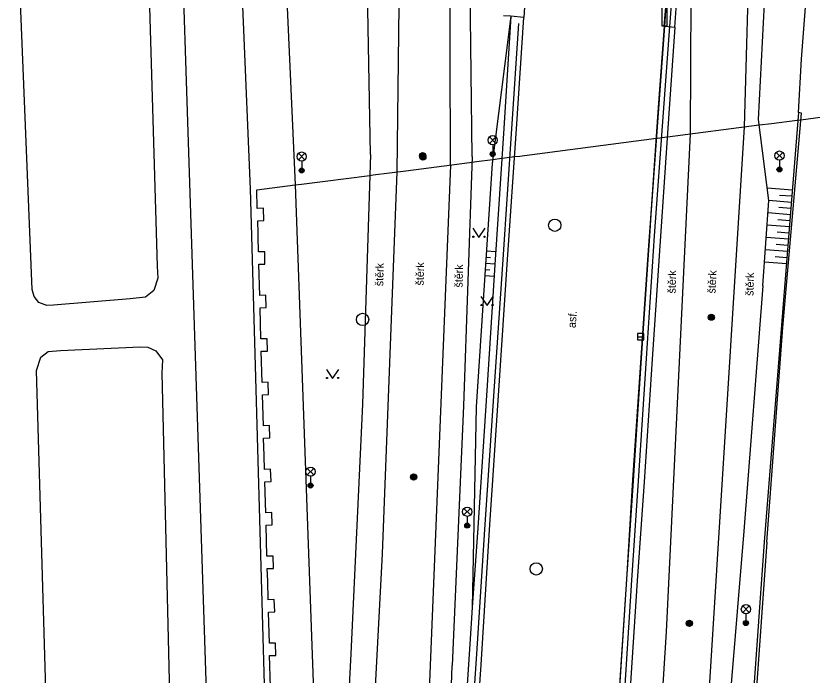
# Model space of a CAD drawing. Extents: x -599951 to -598963, y -1164095 to -1162939.
# Drawn here: x -599226.4 to -599161.8, y -1163865.7 to -1163812.2 of the extents above; entities that cross this region are included whole.
import ezdxf

# ---------------------------------------------------------------- set-up
doc = ezdxf.new("R2010")
doc.units = 0
for name, color, linetype in [('Level 1', 7, 'Continuous'), ('Level 10', 7, 'Continuous'), ('Level 11', 7, 'Continuous'), ('Level 13', 7, 'Continuous'), ('Level 14', 7, 'Continuous'), ('Level 15', 7, 'Continuous'), ('Level 25', 7, 'Continuous'), ('Level 27', 7, 'Continuous'), ('Level 33', 7, 'Continuous'), ('Level 36', 7, 'Continuous'), ('Level 40', 7, 'Continuous'), ('Level 54', 7, 'Continuous'), ('Level 9', 7, 'Continuous')]:
    doc.layers.add(name, color=color, linetype=linetype)

msp = doc.modelspace()

# ---------------------------------------------------------------- linework, layer by layer
at = {"layer": 'Level 1'}
msp.add_lwpolyline([(-599205.73, -1163866.63), (-599205.8, -1163864.1), (-599205.3, -1163864.09), (-599205.32, -1163863.09), (-599205.82, -1163863.1), (-599205.89, -1163860.57), (-599205.39, -1163860.56), (-599205.42, -1163859.56), (-599205.92, -1163859.57), (-599205.96, -1163858.06), (-599205.99, -1163857.04), (-599205.49, -1163857.03), (-599205.52, -1163856.03), (-599206.02, -1163856.04), (-599206.09, -1163853.51), (-599205.59, -1163853.5), (-599205.62, -1163852.5), (-599206.12, -1163852.51), (-599206.19, -1163849.99), (-599205.69, -1163849.97), (-599205.72, -1163848.97), (-599206.22, -1163848.99), (-599206.25, -1163847.89), (-599206.29, -1163846.46), (-599205.79, -1163846.44), (-599205.81, -1163845.44), (-599206.31, -1163845.46), (-599206.38, -1163842.93), (-599205.88, -1163842.91), (-599205.91, -1163841.91), (-599206.41, -1163841.93), (-599206.48, -1163839.4), (-599205.98, -1163839.39), (-599206.01, -1163838.39), (-599206.51, -1163838.4), (-599206.58, -1163835.87), (-599206.08, -1163835.86), (-599206.11, -1163834.86), (-599206.61, -1163834.87), (-599206.68, -1163832.34), (-599206.18, -1163832.33), (-599206.2, -1163831.33), (-599206.7, -1163831.34), (-599206.73, -1163830.12), (-599206.74, -1163829.84), (-599206.77, -1163828.81), (-599206.27, -1163828.8), (-599206.3, -1163827.8), (-599206.8, -1163827.81), (-599206.84, -1163826.29), (-599203.73, -1163825.9), (-599203.21, -1163825.84), (-599197.67, -1163825.13), (-599197.39, -1163825.09), (-599194.73, -1163824.75), (-599190.38, -1163824.19), (-599189.38, -1163824.06), (-599189.01, -1163824.01), (-599187.69, -1163823.84), (-599186.95, -1163823.74), (-599186.3, -1163823.66), (-599185.92, -1163823.61), (-599185.5, -1163823.56), (-599185.12, -1163823.51), (-599174.38, -1163822.12), (-599174.32, -1163822.11), (-599173.56, -1163822.01), (-599173.51, -1163822), (-599166.05, -1163821.04), (-599165.06, -1163820.92), (-599162.98, -1163820.65), (-599162.9, -1163820.64), (-599162.67, -1163820.61), (-599160.29, -1163820.3)], dxfattribs=at)
msp.add_lwpolyline([(-599205.73, -1163866.63), (-599205.8, -1163864.1), (-599205.3, -1163864.09), (-599205.32, -1163863.09), (-599205.82, -1163863.1), (-599205.89, -1163860.57), (-599205.39, -1163860.56), (-599205.42, -1163859.56), (-599205.92, -1163859.57), (-599205.96, -1163858.06), (-599205.99, -1163857.04), (-599205.49, -1163857.03), (-599205.52, -1163856.03), (-599206.02, -1163856.04), (-599206.09, -1163853.51), (-599205.59, -1163853.5), (-599205.62, -1163852.5), (-599206.12, -1163852.51), (-599206.19, -1163849.99), (-599205.69, -1163849.97), (-599205.72, -1163848.97), (-599206.22, -1163848.99), (-599206.25, -1163847.89), (-599206.29, -1163846.46), (-599205.79, -1163846.44), (-599205.81, -1163845.44), (-599206.31, -1163845.46), (-599206.38, -1163842.93), (-599205.88, -1163842.91), (-599205.91, -1163841.91), (-599206.41, -1163841.93), (-599206.48, -1163839.4), (-599205.98, -1163839.39), (-599206.01, -1163838.39), (-599206.51, -1163838.4), (-599206.58, -1163835.87), (-599206.08, -1163835.86), (-599206.11, -1163834.86), (-599206.61, -1163834.87), (-599206.68, -1163832.34), (-599206.18, -1163832.33), (-599206.2, -1163831.33), (-599206.7, -1163831.34), (-599206.73, -1163830.12), (-599206.74, -1163829.84), (-599206.77, -1163828.81), (-599206.27, -1163828.8), (-599206.3, -1163827.8), (-599206.8, -1163827.81), (-599206.84, -1163826.29), (-599203.73, -1163825.9), (-599203.21, -1163825.84), (-599197.67, -1163825.13), (-599197.39, -1163825.09), (-599194.73, -1163824.75), (-599190.38, -1163824.19), (-599189.38, -1163824.06), (-599189.01, -1163824.01), (-599187.69, -1163823.84), (-599186.95, -1163823.74), (-599186.3, -1163823.66), (-599185.92, -1163823.61), (-599185.5, -1163823.56), (-599185.12, -1163823.51), (-599174.38, -1163822.12), (-599174.32, -1163822.11), (-599173.56, -1163822.01), (-599173.51, -1163822), (-599166.05, -1163821.04), (-599165.06, -1163820.92), (-599162.98, -1163820.65), (-599162.9, -1163820.64), (-599162.67, -1163820.61), (-599160.29, -1163820.3)], dxfattribs=at)
at = {"layer": 'Level 10'}
for points in [[(-599162.85, -1163820.04), (-599162.62, -1163815.71), (-599158.85, -1163766.66), (-599157.06, -1163745.81), (-599155.93, -1163733.73), (-599156.18, -1163710.45), (-599156.98, -1163691.85), (-599157.68, -1163676.6)], [(-599173.71, -1163813.01), (-599173.57, -1163810.87)], [(-599173.71, -1163813.02), (-599173.71, -1163813.01)], [(-599162.85, -1163820.04), (-599165.66, -1163854.88), (-599168.46, -1163894.41), (-599171.02, -1163933.26), (-599173.23, -1163971.43)], [(-599162.85, -1163820.04), (-599165.66, -1163854.88), (-599168.46, -1163894.41), (-599171.02, -1163933.26), (-599173.23, -1163971.43)]]:
    msp.add_lwpolyline(points, dxfattribs=at)
at = {"layer": 'Level 11'}
for points in [[(-599189.36, -1163823.61), (-599189.69, -1163796.53), (-599191.33, -1163764.7), (-599192.09, -1163753.19), (-599195.83, -1163693.59), (-599200.49, -1163615.9), (-599203.73, -1163564.1), (-599205.07, -1163538.8), (-599205.4, -1163502.64)], [(-599206.17, -1163653.7), (-599212.07, -1163653.92), (-599206.95, -1163754.57), (-599203.73, -1163825.91)], [(-599206.17, -1163653.7), (-599212.07, -1163653.92), (-599206.95, -1163754.57), (-599203.73, -1163825.91)], [(-599197.62, -1163823.43), (-599198.47, -1163776.3), (-599199.87, -1163753.93), (-599206.17, -1163653.7)], [(-599166.11, -1163820.59), (-599165.29, -1163804.89), (-599166.1, -1163785.06), (-599167.63, -1163770.52), (-599168.62, -1163761.72)], [(-599173.93, -1163813.01), (-599173.98, -1163807.21)], [(-599173.56, -1163810.8), (-599173.54, -1163813.01), (-599173.71, -1163813.01)], [(-599173.71, -1163813.02), (-599172.9, -1163813.11), (-599172.78, -1163811.22), (-599172.1, -1163811.26)], [(-599189.93, -1163884.08), (-599189.3, -1163874.55), (-599188.64, -1163864.86), (-599187.94, -1163853.9), (-599187.18, -1163842.59), (-599186.48, -1163831.96), (-599185.77, -1163821.34), (-599185.17, -1163812.32)], [(-599189.93, -1163884.08), (-599189.3, -1163874.55), (-599188.64, -1163864.86), (-599187.94, -1163853.9), (-599187.18, -1163842.59), (-599186.48, -1163831.96), (-599185.77, -1163821.34), (-599185.17, -1163812.32)], [(-599186.21, -1163812.2), (-599186.79, -1163821.33), (-599187.49, -1163831.95), (-599188.18, -1163842.59), (-599188.91, -1163853.73), (-599189.35, -1163860.2)], [(-599186.21, -1163812.2), (-599186.79, -1163821.33), (-599187.49, -1163831.95), (-599188.18, -1163842.59), (-599188.91, -1163853.73), (-599189.35, -1163860.2)], [(-599186.21, -1163812.2), (-599186.8, -1163812.18)], [(-599185.17, -1163812.32), (-599186.21, -1163812.2)], [(-599172.9, -1163813.11), (-599173.38, -1163820.1), (-599174.07, -1163830.07), (-599174.74, -1163840.04), (-599175.4, -1163850), (-599175.95, -1163858.03), (-599176.47, -1163865.91), (-599177.1, -1163875.95), (-599177.75, -1163885.93), (-599178.52, -1163897.89), (-599179.3, -1163909.98), (-599179.92, -1163919.81), (-599180.51, -1163929.76), (-599181.12, -1163939.81), (-599181.72, -1163949.74), (-599182.32, -1163959.77), (-599182.91, -1163969.7), (-599183.49, -1163979.74), (-599184.17, -1163991.77), (-599185.17, -1164009.07), (-599185.26, -1164010.75)], [(-599172.9, -1163813.11), (-599173.38, -1163820.1), (-599174.07, -1163830.07), (-599174.74, -1163840.04), (-599175.4, -1163850), (-599175.95, -1163858.03), (-599176.47, -1163865.91), (-599177.1, -1163875.95), (-599177.75, -1163885.93), (-599178.52, -1163897.89), (-599179.3, -1163909.98), (-599179.92, -1163919.81), (-599180.51, -1163929.76), (-599181.12, -1163939.81), (-599181.72, -1163949.74), (-599182.32, -1163959.77), (-599182.91, -1163969.7), (-599183.49, -1163979.74), (-599184.17, -1163991.77), (-599185.17, -1164009.07), (-599185.26, -1164010.75)], [(-599174.82, -1163828.31), (-599174.24, -1163820.09), (-599173.71, -1163813.02)], [(-599174.82, -1163828.31), (-599174.24, -1163820.09), (-599173.71, -1163813.02)], [(-599173.71, -1163813.01), (-599173.93, -1163813.01)], [(-599165.44, -1163854.9), (-599164.13, -1163837.47), (-599162.62, -1163820.09), (-599162.85, -1163820.04)], [(-599165.44, -1163854.9), (-599164.13, -1163837.47), (-599162.62, -1163820.09), (-599162.85, -1163820.04)], [(-599165.76, -1163834.08), (-599165.27, -1163827.18), (-599166.11, -1163820.59)], [(-599165.76, -1163834.08), (-599165.27, -1163827.18), (-599166.11, -1163820.59)], [(-599197.62, -1163823.43), (-599198.25, -1163843.69), (-599199.2, -1163863.95), (-599200.91, -1163896.76), (-599202.16, -1163918.73), (-599203.28, -1163939.73), (-599203.53, -1163944.26), (-599203.97, -1163952.36)], [(-599197.62, -1163823.43), (-599198.25, -1163843.69), (-599199.2, -1163863.95), (-599200.91, -1163896.76), (-599202.16, -1163918.73), (-599203.28, -1163939.73), (-599203.53, -1163944.26), (-599203.97, -1163952.36)], [(-599189.36, -1163823.61), (-599190.07, -1163843.82), (-599190.97, -1163864.91)], [(-599189.36, -1163823.61), (-599190.07, -1163843.82), (-599190.97, -1163864.91)], [(-599203.73, -1163825.9), (-599203.73, -1163825.91)], [(-599203.73, -1163825.9), (-599203.73, -1163825.91)], [(-599203.73, -1163825.91), (-599201.86, -1163877.48)], [(-599175.02, -1163831.17), (-599174.94, -1163830.06), (-599174.82, -1163828.31)], [(-599180.56, -1163916.59), (-599180.15, -1163909.9), (-599179.38, -1163897.86), (-599178.63, -1163885.9), (-599177.98, -1163875.98), (-599177.45, -1163867.9), (-599176.79, -1163857.91), (-599176.26, -1163849.92), (-599175.61, -1163839.95), (-599175.02, -1163831.17)], [(-599165.76, -1163834.08), (-599167.29, -1163853.99), (-599168.96, -1163873.88)], [(-599165.44, -1163854.9), (-599166.83, -1163874.66), (-599168.22, -1163894.41)], [(-599189.35, -1163860.2), (-599189.55, -1163863.18), (-599190.25, -1163873.87), (-599190.93, -1163884.04)], [(-599191.62, -1163883.93), (-599190.97, -1163864.91)]]:
    msp.add_lwpolyline(points, dxfattribs=at)
at = {"layer": 'Level 13'}
for points in [[(-599191.12, -1163824.29), (-599191.19, -1163796.58), (-599192.83, -1163764.79), (-599193.59, -1163753.29), (-599197.33, -1163693.68), (-599201.99, -1163615.99), (-599205.23, -1163564.19), (-599206.57, -1163538.85), (-599206.81, -1163512.73), (-599206.44, -1163495.99), (-599204.7, -1163459.51)], [(-599191.12, -1163824.29), (-599191.19, -1163796.58), (-599192.83, -1163764.79), (-599193.59, -1163753.29), (-599197.33, -1163693.68), (-599201.99, -1163615.99), (-599205.23, -1163564.19), (-599206.57, -1163538.85), (-599206.81, -1163512.73), (-599206.44, -1163495.99), (-599204.7, -1163459.51)], [(-599208.62, -1163460.66), (-599210.47, -1163495.7), (-599211.19, -1163512.78), (-599210.75, -1163539.06), (-599209.44, -1163564.41), (-599206.24, -1163616.03), (-599201.34, -1163693.72), (-599197.51, -1163753.71), (-599196.88, -1163764.86), (-599195.14, -1163797.79), (-599195.48, -1163824.85)], [(-599208.62, -1163460.66), (-599210.47, -1163495.7), (-599211.19, -1163512.78), (-599210.75, -1163539.06), (-599209.44, -1163564.41), (-599206.24, -1163616.03), (-599201.34, -1163693.72), (-599197.51, -1163753.71), (-599196.88, -1163764.86), (-599195.14, -1163797.79), (-599195.48, -1163824.85)], [(-599167.24, -1163821.2), (-599166.79, -1163804.88), (-599167.6, -1163785.17), (-599169.23, -1163769.66)], [(-599167.24, -1163821.2), (-599166.79, -1163804.88), (-599167.6, -1163785.17), (-599169.23, -1163769.66)], [(-599171.65, -1163804.21), (-599171.58, -1163805.18), (-599171.65, -1163821.76)], [(-599178.43, -1164000.2), (-599167.24, -1163821.2)], [(-599171.65, -1163821.76), (-599173.6, -1163862.17)], [(-599171.65, -1163821.76), (-599173.6, -1163862.17)], [(-599191.12, -1163824.29), (-599193.21, -1163875.57)], [(-599195.48, -1163824.85), (-599196.66, -1163855.83)], [(-599196.66, -1163855.83), (-599199.93, -1163918.11)], [(-599173.6, -1163862.17), (-599182.35, -1163999.95)]]:
    msp.add_lwpolyline(points, dxfattribs=at)
at = {"layer": 'Level 14'}
msp.add_lwpolyline([(-599186.21, -1163812.2), (-599187.73, -1163824.17), (-599189.02, -1163843.9), (-599189.35, -1163860.2)], dxfattribs=at)
msp.add_lwpolyline([(-599186.21, -1163812.2), (-599187.73, -1163824.17), (-599189.02, -1163843.9), (-599189.35, -1163860.2)], dxfattribs=at)
at = {"layer": 'Level 15'}
for points in [[(-599163.36, -1163826.32), (-599165.4, -1163826.17)], [(-599163.4, -1163826.82), (-599164.4, -1163826.75)], [(-599163.44, -1163827.32), (-599165.27, -1163827.18)], [(-599163.52, -1163828.32), (-599165.33, -1163828.18)], [(-599163.48, -1163827.82), (-599164.46, -1163827.74)], [(-599163.56, -1163828.81), (-599164.53, -1163828.74)], [(-599163.6, -1163829.31), (-599165.4, -1163829.18)], [(-599163.68, -1163830.31), (-599165.46, -1163830.18)], [(-599163.64, -1163829.81), (-599164.6, -1163829.74)], [(-599163.72, -1163830.81), (-599164.68, -1163830.74)], [(-599188.2, -1163831.26), (-599187.45, -1163831.31)], [(-599163.76, -1163831.31), (-599165.54, -1163831.17)], [(-599188.23, -1163831.76), (-599187.86, -1163831.79)], [(-599163.84, -1163832.3), (-599165.61, -1163832.17)], [(-599163.8, -1163831.81), (-599164.75, -1163831.73)], [(-599188.29, -1163832.76), (-599187.92, -1163832.79)], [(-599188.26, -1163832.26), (-599187.52, -1163832.31)], [(-599188.33, -1163833.26), (-599187.58, -1163833.31)]]:
    msp.add_lwpolyline(points, dxfattribs=at)
at = {"layer": 'Level 25'}
for centre, radius in [((-599193.38, -1163823.53), 0.25), ((-599193.36, -1163823.64), 0.25), ((-599193.38, -1163823.53), 0.2), ((-599193.36, -1163823.64), 0.2), ((-599193.38, -1163823.53), 0.15), ((-599193.36, -1163823.64), 0.15), ((-599193.38, -1163823.53), 0.1), ((-599193.36, -1163823.64), 0.1), ((-599193.38, -1163823.53), 0.05), ((-599193.36, -1163823.64), 0.05), ((-599169.94, -1163836.64), 0.25), ((-599169.94, -1163836.64), 0.2), ((-599169.94, -1163836.64), 0.15), ((-599169.94, -1163836.64), 0.1), ((-599169.94, -1163836.64), 0.05), ((-599194.11, -1163849.61), 0.25), ((-599194.11, -1163849.61), 0.2), ((-599194.11, -1163849.61), 0.15), ((-599194.11, -1163849.61), 0.1), ((-599194.11, -1163849.61), 0.05), ((-599171.72, -1163861.48), 0.25), ((-599171.72, -1163861.48), 0.2), ((-599171.72, -1163861.48), 0.15), ((-599171.72, -1163861.48), 0.1), ((-599171.72, -1163861.48), 0.05)]:
    msp.add_circle(centre, radius, dxfattribs=at)
at = {"layer": 'Level 27'}
msp.add_line((-599175.93, -1163838.22), (-599175.43, -1163838.22), dxfattribs=at)
msp.add_lwpolyline([(-599175.93, -1163838.47), (-599175.43, -1163838.47), (-599175.43, -1163837.97), (-599175.93, -1163837.97)], close=True, dxfattribs=at)
for centre in [(-599182.65, -1163829.18), (-599198.25, -1163836.82), (-599184.15, -1163857.06)]:
    msp.add_circle(centre, 0.5, dxfattribs=at)
at = {"layer": 'Level 33'}
for p, q in [((-599187.955, -1163822.54), (-599187.425, -1163822.01)), ((-599187.955, -1163822.01), (-599187.425, -1163822.54)), ((-599187.69, -1163822.65), (-599187.69, -1163823.4)), ((-599203.465, -1163823.87), (-599202.935, -1163823.34)), ((-599203.465, -1163823.34), (-599202.935, -1163823.87)), ((-599164.675, -1163823.79), (-599164.145, -1163823.26)), ((-599164.675, -1163823.26), (-599164.145, -1163823.79)), ((-599203.2, -1163823.98), (-599203.2, -1163824.73)), ((-599164.41, -1163823.9), (-599164.41, -1163824.65)), ((-599202.745, -1163849.44), (-599202.215, -1163848.91)), ((-599202.745, -1163848.91), (-599202.215, -1163849.44)), ((-599202.48, -1163849.55), (-599202.48, -1163850.3)), ((-599190.025, -1163852.69), (-599189.495, -1163852.16)), ((-599190.025, -1163852.16), (-599189.495, -1163852.69)), ((-599189.76, -1163852.8), (-599189.76, -1163853.55)), ((-599167.395, -1163860.6), (-599166.865, -1163860.07)), ((-599167.395, -1163860.07), (-599166.865, -1163860.6)), ((-599167.13, -1163860.71), (-599167.13, -1163861.46))]:
    msp.add_line(p, q, dxfattribs=at)
for centre, radius in [((-599187.69, -1163822.275), 0.375), ((-599164.41, -1163823.525), 0.375), ((-599203.2, -1163823.605), 0.375), ((-599187.69, -1163823.4), 0.2), ((-599187.69, -1163823.4), 0.145), ((-599187.69, -1163823.4), 0.0876), ((-599164.41, -1163824.65), 0.2), ((-599203.2, -1163824.73), 0.2), ((-599203.2, -1163824.73), 0.145), ((-599203.2, -1163824.73), 0.0876), ((-599164.41, -1163824.65), 0.145), ((-599164.41, -1163824.65), 0.0876), ((-599202.48, -1163849.175), 0.375), ((-599202.48, -1163850.3), 0.2), ((-599202.48, -1163850.3), 0.145), ((-599202.48, -1163850.3), 0.0876), ((-599189.76, -1163852.425), 0.375), ((-599189.76, -1163853.55), 0.2), ((-599189.76, -1163853.55), 0.145), ((-599189.76, -1163853.55), 0.0876), ((-599167.13, -1163860.335), 0.375), ((-599167.13, -1163861.46), 0.2), ((-599167.13, -1163861.46), 0.145), ((-599167.13, -1163861.46), 0.0876)]:
    msp.add_circle(centre, radius, dxfattribs=at)
at = {"layer": 'Level 36'}
for points in [[(-599189.31, -1163829.41), (-599188.81, -1163830.16), (-599188.31, -1163829.41)], [(-599188.65, -1163834.95), (-599188.15, -1163835.7), (-599187.65, -1163834.95)], [(-599201.19, -1163840.87), (-599200.69, -1163841.62), (-599200.19, -1163840.87)]]:
    msp.add_lwpolyline(points, dxfattribs=at)
for centre in [(-599189.26, -1163830.11), (-599188.361, -1163830.11), (-599188.6, -1163835.65), (-599187.701, -1163835.65), (-599201.14, -1163841.57), (-599200.241, -1163841.57)]:
    msp.add_circle(centre, 0.05, dxfattribs=at)
at = {"layer": 'Level 54'}
for points in [[(-599209.09, -1163785.61), (-599207.39, -1163826.21)], [(-599211.95, -1163835.65), (-599213.39, -1163791.8)], [(-599225.07, -1163834.39), (-599226.4, -1163801.76)], [(-599215.86, -1163801.39), (-599214.92, -1163832.49)], [(-599207.39, -1163826.21), (-599205.38, -1163897.08)], [(-599214.92, -1163832.49), (-599214.88, -1163833.46)], [(-599214.88, -1163833.46), (-599215.21, -1163834.47)], [(-599224.91, -1163834.97), (-599225.07, -1163834.39)], [(-599215.21, -1163834.47), (-599215.89, -1163835)], [(-599224.53, -1163835.45), (-599224.91, -1163834.97)], [(-599217.12, -1163835.15), (-599223.35, -1163835.65)], [(-599215.89, -1163835), (-599217.12, -1163835.15)], [(-599223.88, -1163835.69), (-599224.53, -1163835.45)], [(-599223.35, -1163835.65), (-599223.88, -1163835.69)], [(-599210.37, -1163884.28), (-599211.95, -1163835.65)], [(-599222.78, -1163839.34), (-599216.32, -1163839.03)], [(-599216.32, -1163839.03), (-599215.69, -1163839.07)], [(-599215.69, -1163839.07), (-599215.05, -1163839.36)], [(-599224.73, -1163840.97), (-599224.39, -1163839.88)], [(-599224.39, -1163839.88), (-599223.78, -1163839.43)], [(-599223.78, -1163839.43), (-599222.78, -1163839.34)], [(-599215.05, -1163839.36), (-599214.5, -1163840.11)], [(-599214.5, -1163840.11), (-599214.56, -1163841.17)], [(-599223.61, -1163878.91), (-599224.73, -1163840.97)], [(-599214.56, -1163841.17), (-599213.67, -1163878.61)]]:
    msp.add_lwpolyline(points, dxfattribs=at)
at = {"layer": 'Level 9'}
for points in [[(-599184.78, -1163806.47), (-599185.17, -1163812.32)], [(-599173.76, -1163813.01), (-599173.57, -1163810.87)], [(-599173.17, -1163810.94), (-599173.33, -1163813.06)], [(-599190.27, -1163884.07), (-599190.23, -1163883.2), (-599189.59, -1163873.21), (-599188.97, -1163863.97), (-599188.32, -1163853.86), (-599187.56, -1163842.65), (-599186.85, -1163831.95), (-599186.13, -1163821.35), (-599185.57, -1163812.81)], [(-599190.27, -1163884.07), (-599190.23, -1163883.2), (-599189.59, -1163873.21), (-599188.97, -1163863.97), (-599188.32, -1163853.86), (-599187.56, -1163842.65), (-599186.85, -1163831.95), (-599186.13, -1163821.35), (-599185.57, -1163812.81)], [(-599173.33, -1163813.06), (-599173.85, -1163820.02), (-599174.57, -1163830.04), (-599175.22, -1163839.98), (-599175.88, -1163849.93), (-599176.42, -1163857.97), (-599177.03, -1163867.36), (-599177.61, -1163875.9), (-599178.24, -1163885.85), (-599178.98, -1163897.83), (-599179.77, -1163909.83), (-599180.41, -1163919.76), (-599181.02, -1163929.73), (-599181.63, -1163939.74), (-599182.23, -1163949.69), (-599182.82, -1163959.75), (-599183.42, -1163969.73), (-599184.01, -1163979.76), (-599184.69, -1163991.72), (-599185.65, -1164008.82), (-599186.25, -1164019.31), (-599186.77, -1164028.71), (-599187.18, -1164036.5)], [(-599173.33, -1163813.06), (-599173.85, -1163820.02), (-599174.57, -1163830.04), (-599175.22, -1163839.98), (-599175.88, -1163849.93), (-599176.42, -1163857.97), (-599177.03, -1163867.36), (-599177.61, -1163875.9), (-599178.24, -1163885.85), (-599178.98, -1163897.83), (-599179.77, -1163909.83), (-599180.41, -1163919.76), (-599181.02, -1163929.73), (-599181.63, -1163939.74), (-599182.23, -1163949.69), (-599182.82, -1163959.75), (-599183.42, -1163969.73), (-599184.01, -1163979.76), (-599184.69, -1163991.72), (-599185.65, -1164008.82), (-599186.25, -1164019.31), (-599186.77, -1164028.71), (-599187.18, -1164036.5)], [(-599173.76, -1163813.01), (-599174.29, -1163820.01), (-599174.86, -1163828.24)], [(-599173.76, -1163813.01), (-599174.29, -1163820.01), (-599174.86, -1163828.24)], [(-599174.86, -1163828.24), (-599175.08, -1163831.21)], [(-599175.08, -1163831.21), (-599175.67, -1163839.93), (-599176.33, -1163849.84), (-599176.82, -1163857.92), (-599177.45, -1163867.32), (-599178, -1163875.87), (-599178.65, -1163885.87), (-599179.42, -1163897.86), (-599180.19, -1163909.9), (-599180.61, -1163916.55)]]:
    msp.add_lwpolyline(points, dxfattribs=at)

# ---------------------------------------------------------------- texts
at = {"layer": 'Level 40'}
for s, rotation, p in [('štěrk', 88.75, (-599193.3, -1163834.07)), ('štěrk', 88.75, (-599196.58, -1163834.13)), ('štěrk', 88.75, (-599190.14, -1163834.24)), ('štěrk', 88.75, (-599172.84, -1163834.72)), ('štěrk', 86.96, (-599169.61, -1163834.73)), ('štěrk', 88.75, (-599166.52, -1163834.91)), ('asf.', 85.71, (-599180.96, -1163837.53))]:
    msp.add_text(s, height=0.65, rotation=rotation, dxfattribs=at).set_placement(p)

doc.saveas('drawing.dxf')
